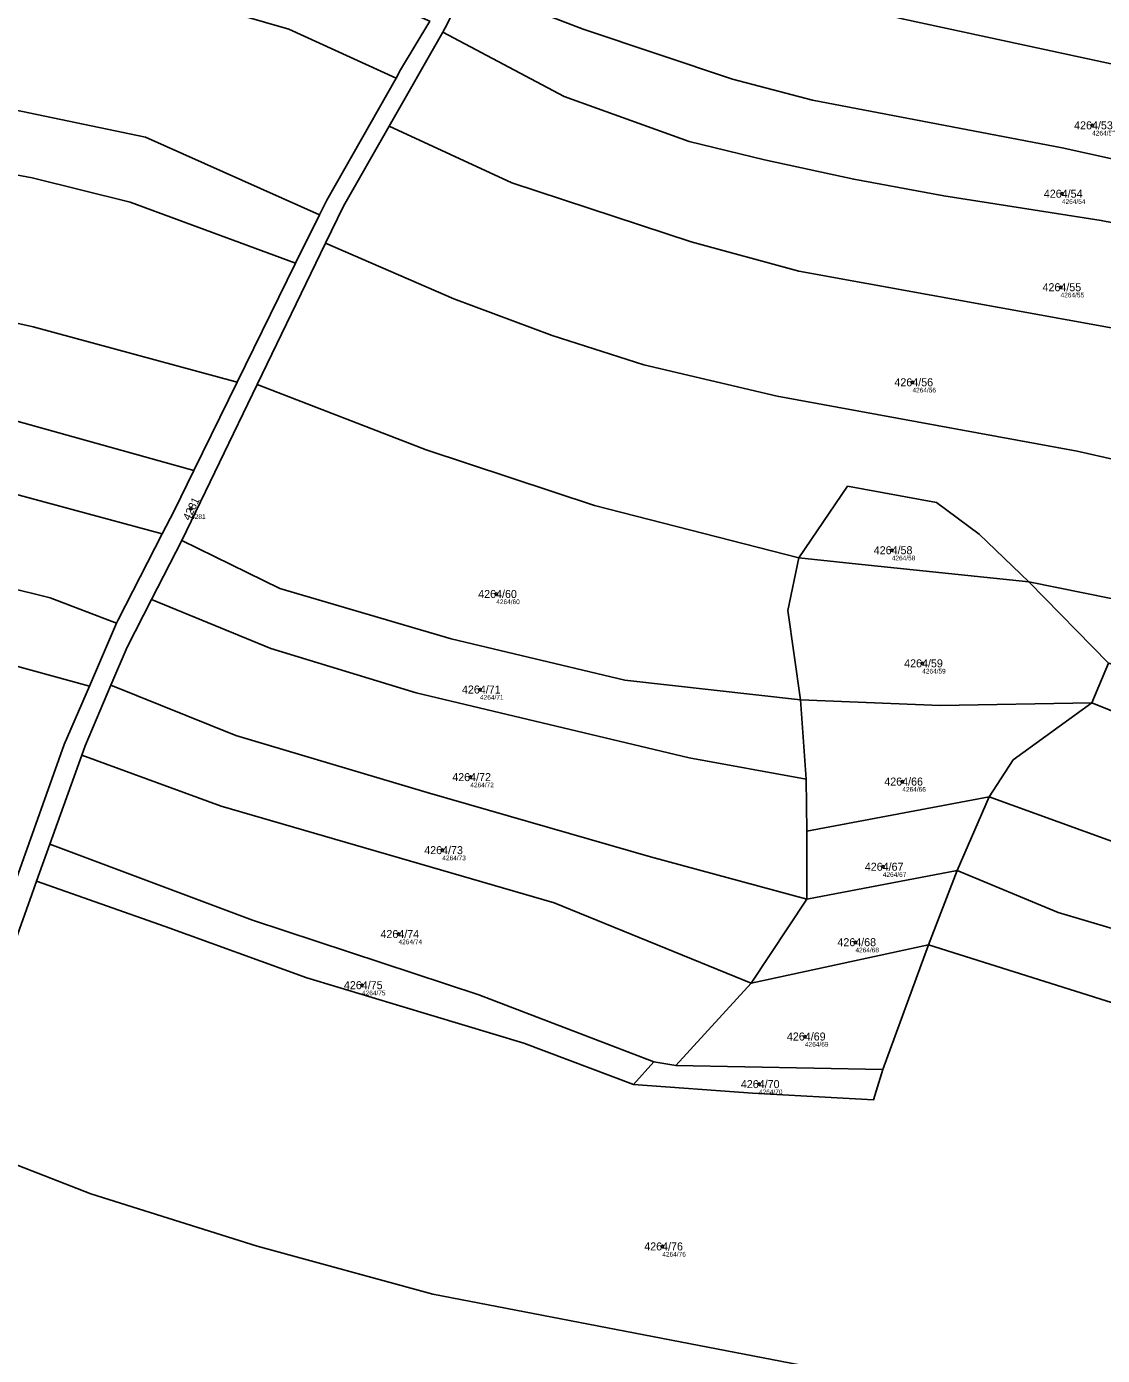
# Model space of a CAD drawing. Extents: x -739214 to -733252, y -1147612 to -1142842.
# Drawn here: x -737344.9 to -737116.4, y -1146648.8 to -1146366.5 of the extents above; entities that cross this region are included whole.
import ezdxf

# ---------------------------------------------------------------- set-up
doc = ezdxf.new("R2010")
doc.units = 0
for name, color, linetype in [('Definiční body', 7, 'Continuous'), ('Hranice parcel', 7, 'Continuous'), ('Parcelní čísla', 7, 'Continuous'), ('Polygon parcely', 7, 'Continuous')]:
    doc.layers.add(name, color=color, linetype=linetype)

msp = doc.modelspace()

# ---------------------------------------------------------------- linework, layer by layer
at = {"layer": 'Definiční body'}
for centre in [(-737118.6, -1146387.45), (-737125.03, -1146401.98), (-737125.31, -1146421.85), (-737156.77, -1146442.05), (-737309.98, -1146468.93), (-737161.16, -1146477.73), (-737245.17, -1146487.03), (-737154.7, -1146501.77), (-737248.62, -1146507.33), (-737250.68, -1146525.94), (-737158.92, -1146526.89), (-737256.63, -1146541.46), (-737163.06, -1146544.99), (-737265.93, -1146559.29), (-737168.88, -1146561.02), (-737273.69, -1146570.15), (-737179.6, -1146581.06), (-737189.38, -1146591.17), (-737209.9, -1146625.66)]:
    msp.add_circle(centre, 0.25, dxfattribs=at)
at = {"layer": 'Hranice parcel'}
for p, q in [((-737267.94, -1146387.66), (-737256.51, -1146367.64)), ((-737282.74, -1146406.49), (-737287.79, -1146416.77)), ((-737295.93, -1146442.5), (-737281.44, -1146412.51)), ((-737287.79, -1146416.77), (-737300.2, -1146442.05)), ((-737311.95, -1146475.65), (-737295.93, -1146442.5)), ((-737300.2, -1146442.05), (-737309.41, -1146460.82)), ((-737318.38, -1146488.21), (-737311.95, -1146475.65)), ((-737132.07, -1146484.46), (-737115.16, -1146501.75)), ((-737325.8, -1146493.26), (-737331.59, -1146506.62)), ((-737118.67, -1146510.16), (-737115.16, -1146501.75)), ((-737180.58, -1146509.55), (-737179.36, -1146526.38)), ((-737118.67, -1146510.16), (-737088.19, -1146522.47)), ((-737340, -1146540.22), (-737333.23, -1146521.29)), ((-737179.36, -1146526.38), (-737179.19, -1146537.4)), ((-737179.19, -1146537.4), (-737140.45, -1146530.12)), ((-737140.45, -1146530.12), (-737147.29, -1146545.75)), ((-737179.19, -1146537.4), (-737179.23, -1146551.88)), ((-737342.81, -1146548.08), (-737340, -1146540.22)), ((-737179.23, -1146551.88), (-737147.29, -1146545.75)), ((-737147.29, -1146545.75), (-737153.34, -1146561.58)), ((-737179.23, -1146551.88), (-737191.01, -1146569.74)), ((-737191.01, -1146569.74), (-737153.34, -1146561.58)), ((-737163.1, -1146588.06), (-737153.34, -1146561.58)), ((-737191.01, -1146569.74), (-737207.05, -1146587.23)), ((-737211.74, -1146586.45), (-737216.04, -1146591.27)), ((-737207.05, -1146587.23), (-737211.74, -1146586.45)), ((-737207.05, -1146587.23), (-737163.1, -1146588.06))]:
    msp.add_line(p, q, dxfattribs=at)
for points in [[(-737287.79, -1146416.77), (-737322.93, -1146403.74), (-737343.78, -1146398.57), (-737380.22, -1146391.77), (-737430.66, -1146385.29), (-737434.22, -1146389.99), (-737482.32, -1146380.43), (-737566.58, -1146360.39), (-737667.08, -1146341.37)], [(-737241.08, -1146341.86), (-737193.47, -1146356.7), (-737158.63, -1146364.92), (-737103.72, -1146376.69), (-737102.85, -1146374.6), (-737004.06, -1146398.57), (-736959.97, -1146412.63)], [(-737266.45, -1146377.4), (-737289.26, -1146366.98), (-737320.76, -1146357.91), (-737359.17, -1146351.29), (-737416.14, -1146346.66)], [(-737256.51, -1146367.64), (-737256, -1146366.74), (-737251.34, -1146357.51)], [(-737251.34, -1146357.51), (-737226.69, -1146367.05), (-737195.03, -1146377.61), (-737178.04, -1146382.1), (-737124.99, -1146392.26), (-737042.54, -1146410.44), (-736987.45, -1146426.07)], [(-737282.74, -1146406.49), (-737319.69, -1146389.97), (-737378.8, -1146377.66), (-737426.58, -1146371.02), (-737428.85, -1146376.36), (-737464.36, -1146369.08), (-737495.03, -1146362.12)], [(-737259.29, -1146365.29), (-737265.48, -1146375.69), (-737266.45, -1146377.4)], [(-737300.2, -1146442.05), (-737343.52, -1146430.23), (-737371.91, -1146423.94), (-737396.69, -1146421.03), (-737448.36, -1146412.93), (-737497.86, -1146404.53), (-737562.89, -1146391.43), (-737675.19, -1146368.77)], [(-737256.51, -1146367.64), (-737230.77, -1146381.32), (-737204.2, -1146390.89), (-737188.18, -1146394.8), (-737169.23, -1146398.91), (-737150.13, -1146402.42), (-737116.72, -1146407.7), (-737070.42, -1146416.69), (-737024.57, -1146427.83), (-736993.7, -1146437.01)], [(-737266.45, -1146377.4), (-737281.19, -1146403.33), (-737282.74, -1146406.49)], [(-737281.44, -1146412.51), (-737277.63, -1146404.63), (-737267.94, -1146387.66)], [(-737267.94, -1146387.66), (-737241.89, -1146399.66), (-737203.79, -1146412.17), (-737180.93, -1146418.42), (-737095.84, -1146433.86), (-737054.61, -1146442.85)], [(-737309.41, -1146460.82), (-737361.98, -1146446.1), (-737379.73, -1146442.87), (-737456.17, -1146431.21), (-737511.77, -1146420.7), (-737551.77, -1146412.44)], [(-737281.44, -1146412.51), (-737254.2, -1146424.28), (-737233.29, -1146432.1), (-737213.81, -1146438.33), (-737185.48, -1146444.98), (-737121.78, -1146456.7), (-737064.81, -1146469.59)], [(-737331.59, -1146506.62), (-737376.05, -1146494.4), (-737398.38, -1146490.12), (-737436.24, -1146484.9), (-737462.76, -1146481.83), (-737505.69, -1146475.14), (-737536.46, -1146468.45), (-737570.21, -1146459.63), (-737667.64, -1146439.85), (-737707.45, -1146432.51), (-737784.63, -1146422.07), (-737811.81, -1146416.45)], [(-737325.8, -1146493.26), (-737339.95, -1146487.88), (-737377.69, -1146478.49), (-737407.26, -1146472.99), (-737482.6, -1146463.82), (-737506.43, -1146460.17), (-737524.28, -1146456.31), (-737552.04, -1146450.34), (-737601.76, -1146439.15), (-737682.84, -1146423.31)], [(-737316.11, -1146474.24), (-737370.94, -1146459.42), (-737397.67, -1146455.63), (-737483.28, -1146442.41), (-737528.85, -1146434.41), (-737553.62, -1146429.82)], [(-737295.93, -1146442.5), (-737260.03, -1146456.37), (-737224.29, -1146468.24), (-737180.92, -1146479.38)], [(-737309.41, -1146460.82), (-737313.61, -1146469.37), (-737316.11, -1146474.24)], [(-737180.92, -1146479.38), (-737170.56, -1146464.14), (-737151.66, -1146467.57), (-737142.62, -1146474.3), (-737132.07, -1146484.46)], [(-737316.11, -1146474.24), (-737325.47, -1146492.5), (-737325.8, -1146493.26)], [(-737311.95, -1146475.65), (-737291.11, -1146485.83), (-737254.77, -1146496.58), (-737217.84, -1146505.37), (-737180.58, -1146509.55)], [(-737180.92, -1146479.38), (-737183.26, -1146490.52), (-737180.58, -1146509.55)], [(-737180.92, -1146479.38), (-737169.59, -1146480.56), (-737132.07, -1146484.46)], [(-737062.6, -1146499.6), (-737091.12, -1146492.76), (-737132.07, -1146484.46)], [(-737327.02, -1146506.44), (-737323.54, -1146498.3), (-737318.38, -1146488.21)], [(-737318.38, -1146488.21), (-737293.02, -1146498.63), (-737262.15, -1146508.01), (-737204.17, -1146521.88), (-737179.36, -1146526.38)], [(-737331.59, -1146506.62), (-737336.96, -1146519), (-737347.05, -1146547.51)], [(-737333.23, -1146521.29), (-737332.5, -1146519.26), (-737327.02, -1146506.44)], [(-737327.02, -1146506.44), (-737300.49, -1146517.12), (-737259.82, -1146529.22), (-737212.44, -1146542.89), (-737179.23, -1146551.88)], [(-737180.58, -1146509.55), (-737150.91, -1146510.74), (-737118.67, -1146510.16)], [(-737118.67, -1146510.16), (-737135.37, -1146522.3), (-737140.45, -1146530.12)], [(-737333.23, -1146521.29), (-737303.57, -1146532.12), (-737232.84, -1146552.64), (-737191.01, -1146569.74)], [(-737140.45, -1146530.12), (-737105.48, -1146542.82), (-737061.71, -1146557.08), (-737012.63, -1146577.36)], [(-737340, -1146540.22), (-737296.93, -1146556.35), (-737248.86, -1146572.18), (-737211.74, -1146586.45)], [(-737147.29, -1146545.75), (-737125.86, -1146554.68), (-737112.42, -1146558.69), (-737068.09, -1146570.2), (-737018.59, -1146589.18)], [(-737362.23, -1146602.45), (-737343.81, -1146550.87), (-737342.81, -1146548.08)], [(-737342.81, -1146548.08), (-737315.49, -1146557.66), (-737285.4, -1146568.6), (-737239.29, -1146582.48), (-737216.04, -1146591.27)], [(-737153.34, -1146561.58), (-737046.67, -1146595.19), (-737025.54, -1146602.98)], [(-737216.04, -1146591.27), (-737190.72, -1146593.09), (-737165.04, -1146594.51), (-737163.1, -1146588.06)], [(-737362.23, -1146602.45), (-737331.31, -1146614.51), (-737295.95, -1146625.64), (-737258.63, -1146635.81), (-737180.74, -1146650.85), (-737152.68, -1146655.89), (-737132.94, -1146660.58), (-737131.38, -1146657.84), (-737105.78, -1146665.46), (-737088.98, -1146671.72), (-737067.32, -1146683.11)]]:
    msp.add_lwpolyline(points, dxfattribs=at)
at = {"layer": 'Polygon parcely'}
for points in [[(-737568.61, -1146344.56), (-737638.58, -1146331.61), (-737667.08, -1146341.37), (-737566.58, -1146360.39), (-737482.32, -1146380.43), (-737434.22, -1146389.99), (-737430.66, -1146385.29), (-737380.22, -1146391.77), (-737343.78, -1146398.57), (-737322.93, -1146403.74), (-737287.79, -1146416.77), (-737282.74, -1146406.49), (-737319.69, -1146389.97), (-737378.8, -1146377.66), (-737426.58, -1146371.02), (-737428.85, -1146376.36), (-737464.36, -1146369.08), (-737495.03, -1146362.12), (-737542.65, -1146350.63)], [(-737277.93, -1146357.27), (-737289.17, -1146352.82), (-737319.18, -1146345.13), (-737359.06, -1146339.48), (-737417.46, -1146333.34), (-737416.14, -1146346.66), (-737359.17, -1146351.29), (-737320.76, -1146357.91), (-737289.26, -1146366.98), (-737266.45, -1146377.4), (-737265.48, -1146375.69), (-737259.29, -1146365.29)], [(-737158.63, -1146364.92), (-737103.72, -1146376.69), (-737102.85, -1146374.6), (-737004.06, -1146398.57), (-736959.97, -1146412.63), (-736950.17, -1146401.9), (-736992.26, -1146389.02), (-737012.92, -1146384.33), (-737091.74, -1146363.14), (-737097.47, -1146372), (-737101.98, -1146371.48), (-737110.49, -1146364.53), (-737126.7, -1146362.38), (-737145.36, -1146358.87), (-737169.75, -1146353.61), (-737185.36, -1146349.35), (-737239.19, -1146333.76), (-737241.08, -1146341.86), (-737193.47, -1146356.7)], [(-737434.22, -1146389.99), (-737482.32, -1146380.43), (-737566.58, -1146360.39), (-737667.08, -1146341.37), (-737723.18, -1146360.59), (-737675.19, -1146368.77), (-737562.89, -1146391.43), (-737497.86, -1146404.53), (-737448.36, -1146412.93), (-737396.69, -1146421.03), (-737371.91, -1146423.94), (-737343.52, -1146430.23), (-737300.2, -1146442.05), (-737287.79, -1146416.77), (-737322.93, -1146403.74), (-737343.78, -1146398.57), (-737380.22, -1146391.77), (-737430.66, -1146385.29)], [(-737178.04, -1146382.1), (-737124.99, -1146392.26), (-737042.54, -1146410.44), (-736987.45, -1146426.07), (-736981.36, -1146423.75), (-736969.24, -1146420.63), (-736959.97, -1146412.63), (-737004.06, -1146398.57), (-737102.85, -1146374.6), (-737103.72, -1146376.69), (-737158.63, -1146364.92), (-737193.47, -1146356.7), (-737241.08, -1146341.86), (-737251.34, -1146357.51), (-737226.69, -1146367.05), (-737195.03, -1146377.61)], [(-737420.85, -1146361.96), (-737446.28, -1146357.34), (-737484.93, -1146349), (-737495.03, -1146362.12), (-737464.36, -1146369.08), (-737428.85, -1146376.36), (-737426.58, -1146371.02), (-737378.8, -1146377.66), (-737319.69, -1146389.97), (-737282.74, -1146406.49), (-737281.19, -1146403.33), (-737266.45, -1146377.4), (-737289.26, -1146366.98), (-737320.76, -1146357.91), (-737359.17, -1146351.29), (-737416.14, -1146346.66), (-737416.72, -1146354.91), (-737419.96, -1146354.67)], [(-737150.13, -1146402.42), (-737116.72, -1146407.7), (-737070.42, -1146416.69), (-737024.57, -1146427.83), (-736993.7, -1146437.01), (-736987.45, -1146426.07), (-737042.54, -1146410.44), (-737124.99, -1146392.26), (-737178.04, -1146382.1), (-737195.03, -1146377.61), (-737226.69, -1146367.05), (-737251.34, -1146357.51), (-737256, -1146366.74), (-737256.51, -1146367.64), (-737230.77, -1146381.32), (-737204.2, -1146390.89), (-737188.18, -1146394.8), (-737169.23, -1146398.91)], [(-737396.69, -1146421.03), (-737448.36, -1146412.93), (-737497.86, -1146404.53), (-737562.89, -1146391.43), (-737675.19, -1146368.77), (-737723.18, -1146360.59), (-737746.21, -1146368.48), (-737755.42, -1146371.8), (-737754.68, -1146372.02), (-737713.59, -1146381.89), (-737658.53, -1146391.6), (-737551.77, -1146412.44), (-737511.77, -1146420.7), (-737456.17, -1146431.21), (-737379.73, -1146442.87), (-737361.98, -1146446.1), (-737309.41, -1146460.82), (-737300.2, -1146442.05), (-737343.52, -1146430.23), (-737371.91, -1146423.94)], [(-737203.79, -1146412.17), (-737180.93, -1146418.42), (-737095.84, -1146433.86), (-737054.61, -1146442.85), (-737046.49, -1146444.68), (-737032.62, -1146449.37), (-737007.03, -1146456.99), (-737002.53, -1146448.78), (-736993.15, -1146451.52), (-736993.7, -1146437.01), (-737024.57, -1146427.83), (-737070.42, -1146416.69), (-737116.72, -1146407.7), (-737150.13, -1146402.42), (-737169.23, -1146398.91), (-737188.18, -1146394.8), (-737204.2, -1146390.89), (-737230.77, -1146381.32), (-737256.51, -1146367.64), (-737267.94, -1146387.66), (-737241.89, -1146399.66)], [(-737185.48, -1146444.98), (-737121.78, -1146456.7), (-737064.81, -1146469.59), (-737054.61, -1146442.85), (-737095.84, -1146433.86), (-737180.93, -1146418.42), (-737203.79, -1146412.17), (-737241.89, -1146399.66), (-737267.94, -1146387.66), (-737277.63, -1146404.63), (-737281.44, -1146412.51), (-737254.2, -1146424.28), (-737233.29, -1146432.1), (-737213.81, -1146438.33)], [(-737370.94, -1146459.42), (-737397.67, -1146455.63), (-737483.28, -1146442.41), (-737528.85, -1146434.41), (-737553.62, -1146429.82), (-737628.45, -1146413.3), (-737687.3, -1146402.8), (-737709.82, -1146398.88), (-737706, -1146402.57), (-737687.54, -1146412.94), (-737683.16, -1146418.29), (-737682.84, -1146423.31), (-737601.76, -1146439.15), (-737552.04, -1146450.34), (-737524.28, -1146456.31), (-737506.43, -1146460.17), (-737482.6, -1146463.82), (-737407.26, -1146472.99), (-737377.69, -1146478.49), (-737339.95, -1146487.88), (-737325.8, -1146493.26), (-737325.47, -1146492.5), (-737316.11, -1146474.24)], [(-737361.98, -1146446.1), (-737379.73, -1146442.87), (-737456.17, -1146431.21), (-737511.77, -1146420.7), (-737551.77, -1146412.44), (-737553.62, -1146429.82), (-737528.85, -1146434.41), (-737483.28, -1146442.41), (-737397.67, -1146455.63), (-737370.94, -1146459.42), (-737316.11, -1146474.24), (-737313.61, -1146469.37), (-737309.41, -1146460.82)], [(-737311.95, -1146475.65), (-737291.11, -1146485.83), (-737254.77, -1146496.58), (-737217.84, -1146505.37), (-737180.58, -1146509.55), (-737183.26, -1146490.52), (-737180.92, -1146479.38), (-737224.29, -1146468.24), (-737260.03, -1146456.37), (-737295.93, -1146442.5)], [(-737169.59, -1146480.56), (-737132.07, -1146484.46), (-737142.62, -1146474.3), (-737151.66, -1146467.57), (-737170.56, -1146464.14), (-737180.92, -1146479.38)], [(-737204.17, -1146521.88), (-737179.36, -1146526.38), (-737180.58, -1146509.55), (-737217.84, -1146505.37), (-737254.77, -1146496.58), (-737291.11, -1146485.83), (-737311.95, -1146475.65), (-737318.38, -1146488.21), (-737293.02, -1146498.63), (-737262.15, -1146508.01)], [(-737115.16, -1146501.75), (-737132.07, -1146484.46), (-737169.59, -1146480.56), (-737180.92, -1146479.38), (-737183.26, -1146490.52), (-737180.58, -1146509.55), (-737150.91, -1146510.74), (-737118.67, -1146510.16)], [(-737132.07, -1146484.46), (-737115.16, -1146501.75), (-737104.21, -1146504.68), (-737077.25, -1146512.5), (-737062.6, -1146499.6), (-737091.12, -1146492.76)], [(-737300.49, -1146517.12), (-737259.82, -1146529.22), (-737212.44, -1146542.89), (-737179.23, -1146551.88), (-737179.19, -1146537.4), (-737179.36, -1146526.38), (-737204.17, -1146521.88), (-737262.15, -1146508.01), (-737293.02, -1146498.63), (-737318.38, -1146488.21), (-737323.54, -1146498.3), (-737327.02, -1146506.44)], [(-737088.19, -1146522.47), (-737077.25, -1146512.5), (-737104.21, -1146504.68), (-737115.16, -1146501.75), (-737118.67, -1146510.16)], [(-737303.57, -1146532.12), (-737232.84, -1146552.64), (-737191.01, -1146569.74), (-737179.23, -1146551.88), (-737212.44, -1146542.89), (-737259.82, -1146529.22), (-737300.49, -1146517.12), (-737327.02, -1146506.44), (-737332.5, -1146519.26), (-737333.23, -1146521.29)], [(-737140.45, -1146530.12), (-737135.37, -1146522.3), (-737118.67, -1146510.16), (-737150.91, -1146510.74), (-737180.58, -1146509.55), (-737179.36, -1146526.38), (-737179.19, -1146537.4)], [(-737105.48, -1146542.82), (-737061.71, -1146557.08), (-737012.63, -1146577.36), (-737012.04, -1146576.18), (-737002.42, -1146557.08), (-737035.55, -1146541.22), (-737073.46, -1146528.51), (-737088.19, -1146522.47), (-737118.67, -1146510.16), (-737135.37, -1146522.3), (-737140.45, -1146530.12)], [(-737248.86, -1146572.18), (-737211.74, -1146586.45), (-737207.05, -1146587.23), (-737191.01, -1146569.74), (-737232.84, -1146552.64), (-737303.57, -1146532.12), (-737333.23, -1146521.29), (-737340, -1146540.22), (-737296.93, -1146556.35)], [(-737179.23, -1146551.88), (-737147.29, -1146545.75), (-737140.45, -1146530.12), (-737179.19, -1146537.4)], [(-737068.09, -1146570.2), (-737018.59, -1146589.18), (-737012.63, -1146577.36), (-737061.71, -1146557.08), (-737105.48, -1146542.82), (-737140.45, -1146530.12), (-737147.29, -1146545.75), (-737125.86, -1146554.68), (-737112.42, -1146558.69)], [(-737239.29, -1146582.48), (-737216.04, -1146591.27), (-737211.74, -1146586.45), (-737248.86, -1146572.18), (-737296.93, -1146556.35), (-737340, -1146540.22), (-737342.81, -1146548.08), (-737315.49, -1146557.66), (-737285.4, -1146568.6)], [(-737191.01, -1146569.74), (-737153.34, -1146561.58), (-737147.29, -1146545.75), (-737179.23, -1146551.88)], [(-737147.29, -1146545.75), (-737153.34, -1146561.58), (-737046.67, -1146595.19), (-737025.54, -1146602.98), (-737018.59, -1146589.18), (-737068.09, -1146570.2), (-737112.42, -1146558.69), (-737125.86, -1146554.68)], [(-737207.05, -1146587.23), (-737163.1, -1146588.06), (-737153.34, -1146561.58), (-737191.01, -1146569.74)], [(-737216.04, -1146591.27), (-737190.72, -1146593.09), (-737165.04, -1146594.51), (-737163.1, -1146588.06), (-737207.05, -1146587.23), (-737211.74, -1146586.45)], [(-737292.81, -1146680.03), (-737242.69, -1146690.95), (-737147.54, -1146708.74), (-737125.85, -1146717.92), (-737105.99, -1146728.03), (-737097.8, -1146715.9), (-737082.07, -1146697.03), (-737067.32, -1146683.11), (-737088.98, -1146671.72), (-737105.78, -1146665.46), (-737131.38, -1146657.84), (-737132.94, -1146660.58), (-737152.68, -1146655.89), (-737180.74, -1146650.85), (-737258.63, -1146635.81), (-737295.95, -1146625.64), (-737331.31, -1146614.51), (-737362.23, -1146602.45), (-737379.4, -1146650.51), (-737379.92, -1146651.91), (-737341.86, -1146666.94), (-737321.14, -1146672.8)]]:
    msp.add_lwpolyline(points, close=True, dxfattribs=at)
for points in [[(-737256.51, -1146367.64), (-737256, -1146366.74), (-737251.34, -1146357.51)], [(-737259.29, -1146365.29), (-737265.48, -1146375.69), (-737266.45, -1146377.4), (-737281.19, -1146403.33), (-737282.74, -1146406.49), (-737287.79, -1146416.77), (-737300.2, -1146442.05), (-737309.41, -1146460.82), (-737313.61, -1146469.37), (-737316.11, -1146474.24), (-737325.47, -1146492.5), (-737325.8, -1146493.26), (-737331.59, -1146506.62), (-737336.96, -1146519), (-737347.05, -1146547.51), (-737354.8, -1146570.1), (-737363.35, -1146595.03), (-737366.71, -1146604.84), (-737371.61, -1146618.49), (-737375.28, -1146628.72), (-737381.64, -1146646.43), (-737382.66, -1146649.27)], [(-737379.4, -1146650.51), (-737362.23, -1146602.45), (-737343.81, -1146550.87), (-737342.81, -1146548.08), (-737340, -1146540.22), (-737333.23, -1146521.29), (-737332.5, -1146519.26), (-737327.02, -1146506.44), (-737323.54, -1146498.3), (-737318.38, -1146488.21), (-737311.95, -1146475.65), (-737295.93, -1146442.5), (-737281.44, -1146412.51), (-737277.63, -1146404.63), (-737267.94, -1146387.66), (-737256.51, -1146367.64)], [(-737064.81, -1146469.59), (-737121.78, -1146456.7), (-737185.48, -1146444.98), (-737213.81, -1146438.33), (-737233.29, -1146432.1), (-737254.2, -1146424.28), (-737281.44, -1146412.51), (-737295.93, -1146442.5), (-737260.03, -1146456.37), (-737224.29, -1146468.24), (-737180.92, -1146479.38), (-737170.56, -1146464.14), (-737151.66, -1146467.57), (-737142.62, -1146474.3), (-737132.07, -1146484.46), (-737091.12, -1146492.76)], [(-737667.64, -1146439.85), (-737570.21, -1146459.63), (-737536.46, -1146468.45), (-737505.69, -1146475.14), (-737462.76, -1146481.83), (-737436.24, -1146484.9), (-737398.38, -1146490.12), (-737376.05, -1146494.4), (-737331.59, -1146506.62), (-737325.8, -1146493.26), (-737339.95, -1146487.88), (-737377.69, -1146478.49), (-737407.26, -1146472.99), (-737482.6, -1146463.82), (-737506.43, -1146460.17), (-737524.28, -1146456.31), (-737552.04, -1146450.34), (-737601.76, -1146439.15), (-737682.84, -1146423.31)], [(-737637.16, -1146490.47), (-737547.67, -1146510.69), (-737507.44, -1146519.24), (-737471.32, -1146524.91), (-737416.26, -1146531.72), (-737391.71, -1146535.6), (-737347.05, -1146547.51), (-737336.96, -1146519), (-737331.59, -1146506.62), (-737376.05, -1146494.4), (-737398.38, -1146490.12), (-737436.24, -1146484.9), (-737462.76, -1146481.83), (-737505.69, -1146475.14), (-737536.46, -1146468.45), (-737570.21, -1146459.63), (-737667.64, -1146439.85)], [(-737046.67, -1146595.19), (-737153.34, -1146561.58), (-737163.1, -1146588.06), (-737165.04, -1146594.51), (-737190.72, -1146593.09), (-737216.04, -1146591.27), (-737239.29, -1146582.48), (-737285.4, -1146568.6), (-737315.49, -1146557.66), (-737342.81, -1146548.08), (-737343.81, -1146550.87), (-737362.23, -1146602.45), (-737331.31, -1146614.51), (-737295.95, -1146625.64), (-737258.63, -1146635.81), (-737180.74, -1146650.85), (-737152.68, -1146655.89), (-737132.94, -1146660.58), (-737131.38, -1146657.84), (-737105.78, -1146665.46)]]:
    msp.add_lwpolyline(points, dxfattribs=at)

# ---------------------------------------------------------------- texts
at = {"layer": 'Definiční body'}
for s, p in [('4264/53', (-737118.6, -1146389.61)), ('4264/54', (-737125.03, -1146404.14)), ('4264/55', (-737125.31, -1146424.01)), ('4264/56', (-737156.77, -1146444.21)), ('4281', (-737309.98, -1146471.09)), ('4264/58', (-737161.16, -1146479.89)), ('4264/60', (-737245.17, -1146489.19)), ('4264/59', (-737154.7, -1146503.93)), ('4264/71', (-737248.62, -1146509.49)), ('4264/72', (-737250.68, -1146528.1)), ('4264/66', (-737158.92, -1146529.05)), ('4264/73', (-737256.63, -1146543.62)), ('4264/67', (-737163.06, -1146547.15)), ('4264/74', (-737265.93, -1146561.45)), ('4264/68', (-737168.88, -1146563.18)), ('4264/75', (-737273.69, -1146572.31)), ('4264/69', (-737179.6, -1146583.22)), ('4264/70', (-737189.38, -1146593.33)), ('4264/76', (-737209.9, -1146627.82))]:
    msp.add_text(s, height=1, dxfattribs=at).set_placement(p)
at = {"layer": 'Parcelní čísla'}
for s, p in [('4264/53', (-737122.44, -1146388.3)), ('4264/54', (-737128.87, -1146402.83)), ('4264/55', (-737129.15, -1146422.7)), ('4264/56', (-737160.61, -1146442.9)), ('4264/58', (-737165, -1146478.58)), ('4264/60', (-737249.01, -1146487.88)), ('4264/59', (-737158.54, -1146502.62)), ('4264/71', (-737252.46, -1146508.18)), ('4264/72', (-737254.52, -1146526.79)), ('4264/66', (-737162.76, -1146527.74)), ('4264/73', (-737260.47, -1146542.31)), ('4264/67', (-737166.9, -1146545.84)), ('4264/74', (-737269.77, -1146560.14)), ('4264/68', (-737172.72, -1146561.87)), ('4264/75', (-737277.53, -1146571)), ('4264/69', (-737183.44, -1146581.91)), ('4264/70', (-737193.22, -1146592.02)), ('4264/76', (-737213.74, -1146626.51))]:
    msp.add_text(s, height=1.7, dxfattribs=at).set_placement(p)
msp.add_text('4281', height=1.7, rotation=64, dxfattribs=at).set_placement((-737310.32, -1146471.56))

doc.saveas('drawing.dxf')
